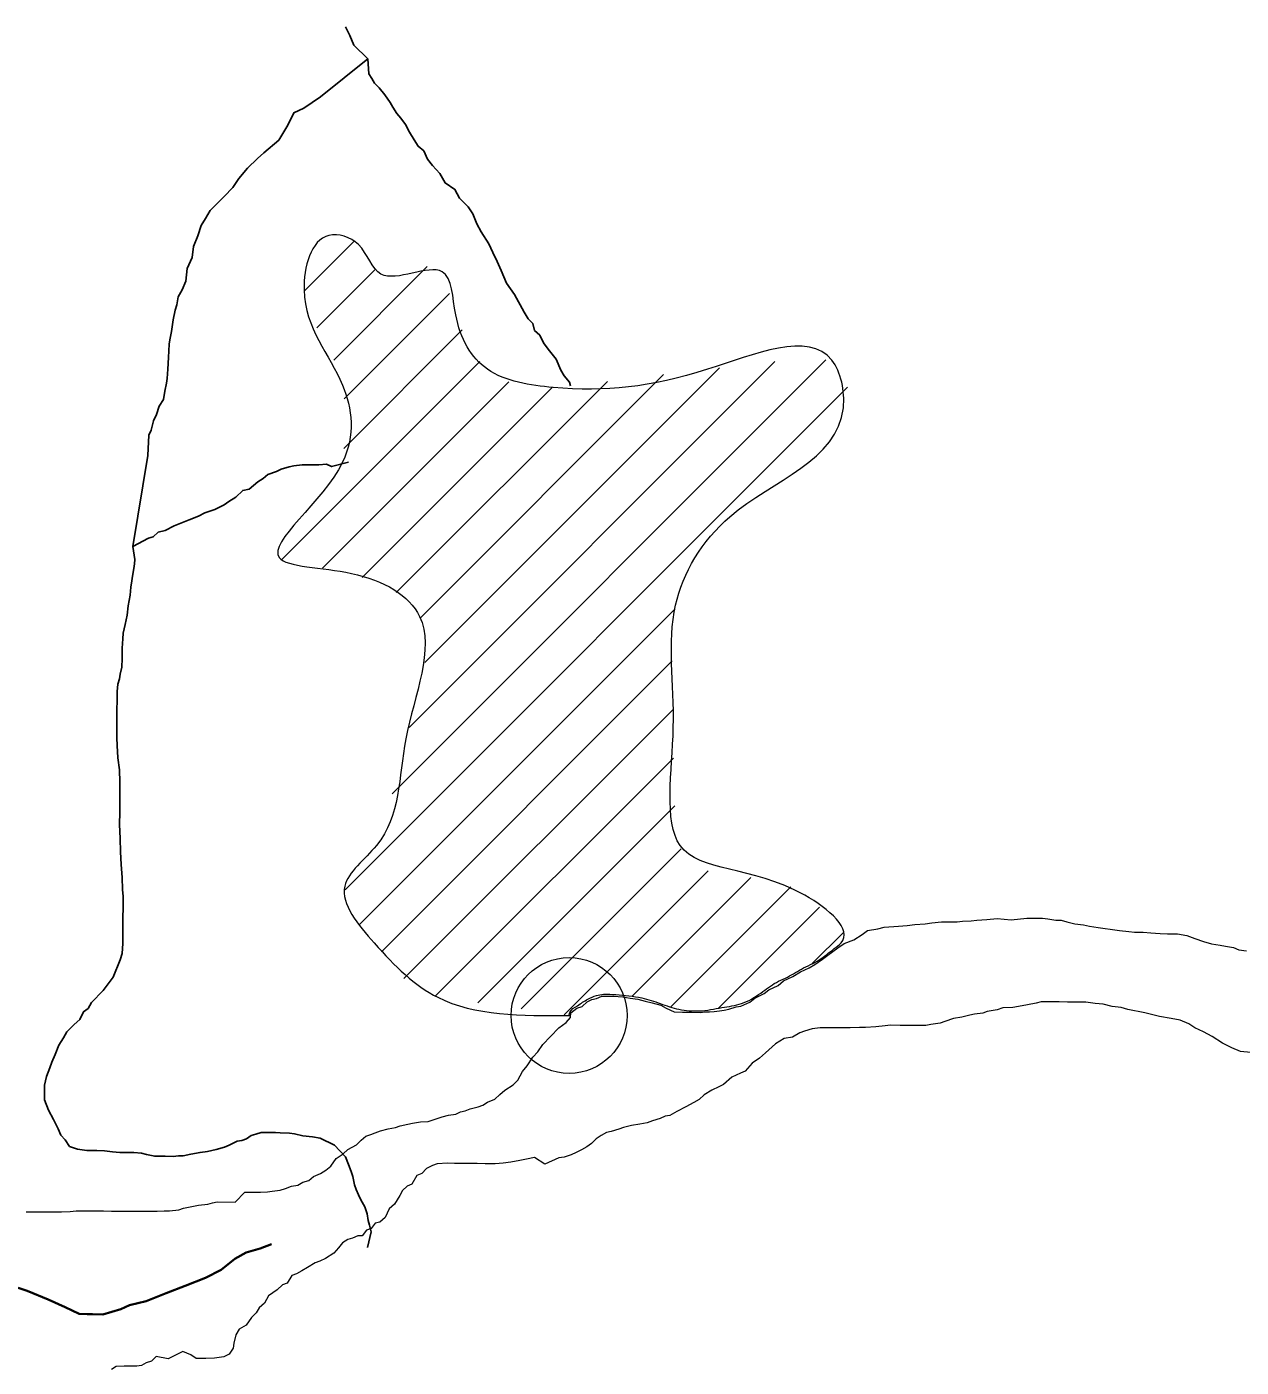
# Model space of a CAD drawing. Extents: x 553962 to 842807, y 8883888 to 9032388.
# Drawn here: x 590330 to 591377, y 8906834 to 8907990 of the extents above; entities that cross this region are included whole.
import ezdxf

# ---------------------------------------------------------------- set-up
doc = ezdxf.new("R2010")
doc.units = 0
doc.header["$LTSCALE"] = 200
doc.header["$PDMODE"] = 32
doc.header["$PDSIZE"] = 100
doc.linetypes.add('LONG_DASH_SHORT_DASH', pattern=[9.9, 6, -1.2, 1.5, -1.2])
doc.layers.add('6', color=7, linetype='Continuous', lineweight=13)

msp = doc.modelspace()

# ---------------------------------------------------------------- linework, layer by layer
at = {"layer": '6'}
for p, q in [((590568.8, 8907761.6), (590612, 8907804.8)), ((590594.4, 8907702.3), (590675, 8907783)), ((590579.7, 8907730.1), (590630.7, 8907781)), ((590603.4, 8907668.8), (590694.3, 8907759.8)), ((590603, 8907626), (590705.2, 8907728.3)), ((590644.6, 8907328.2), (591018.8, 8907702.4)), ((590549.6, 8907530.2), (590720.3, 8907701)), ((590659.3, 8907385.3), (590974.9, 8907701)), ((590668.8, 8907479.8), (590878.9, 8907689.9)), ((590673, 8907441.5), (590927.1, 8907695.6)), ((590584.7, 8907522.9), (590745.4, 8907683.6)), ((590604.1, 8907245.3), (591037.7, 8907678.9)), ((590618.9, 8907514.7), (590782.9, 8907678.7)), ((590648.3, 8907501.7), (590830.6, 8907683.9)), ((590616.9, 8907215.7), (590888.8, 8907487.7)), ((590635.4, 8907191.8), (590886.4, 8907442.8)), ((590654.9, 8907168.9), (590887.1, 8907401)), ((590681.6, 8907153.2), (590887.4, 8907358.9)), ((590718.7, 8907147.8), (590888.6, 8907317.7)), ((590756, 8907142.6), (590894.2, 8907280.8)), ((590793.2, 8907137.5), (590917.5, 8907261.8)), ((590851.8, 8907153.6), (590954.1, 8907256)), ((590885.1, 8907144.5), (590988.6, 8907248)), ((590926.2, 8907143.2), (591013.4, 8907230.3)), ((591007.1, 8907181.7), (591034, 8907208.6))]:
    msp.add_line(p, q, dxfattribs=at)
at = {"layer": '6', "lineweight": 25}
msp.add_line((590420.9, 8907541.4), (590434, 8907619.9), dxfattribs=at)
for points in [[(590604.4, 8907989.8), (590608.3, 8907982.3), (590611.8, 8907973.8), (590623.7, 8907962.2)], [(590547.1, 8907892.1), (590554.7, 8907905), (590559.8, 8907915.5), (590568.4, 8907919.5), (590582.9, 8907929.4), (590623.7, 8907962.2)], [(590623.7, 8907962.2), (590624.6, 8907949.1), (590627.1, 8907945.1), (590629.6, 8907941.1), (590633.5, 8907937.1), (590638.5, 8907931), (590642.9, 8907924.5), (590645.4, 8907920.5), (590648.9, 8907914.9), (590652.3, 8907910.9), (590656.3, 8907905.4), (590659.7, 8907898.8), (590663.7, 8907892.3), (590667.2, 8907886.8), (590672.1, 8907882.7), (590675.1, 8907875.7), (590679.5, 8907870.2), (590686, 8907863.1), (590690.4, 8907855.1), (590698.9, 8907849.5), (590702.8, 8907842), (590710.3, 8907834.4), (590714.2, 8907828.4), (590717.7, 8907819.8), (590721.6, 8907812.8), (590728, 8907802.7), (590731.5, 8907795.2), (590735.4, 8907787.2), (590738.9, 8907779.6), (590743.3, 8907768.6), (590750.2, 8907759)], [(590434, 8907619.9), (590434.7, 8907637.4), (590436.7, 8907641.9), (590438.8, 8907649.9), (590441.3, 8907655.4), (590443.8, 8907662.4), (590447.4, 8907668.4), (590448.5, 8907675.4), (590450, 8907682.4), (590450.5, 8907686.4), (590451.1, 8907694.4), (590451.7, 8907704.4), (590452.3, 8907715.9), (590452.8, 8907719.9), (590454.3, 8907726.9), (590455.9, 8907736.9), (590457.5, 8907745.4), (590459, 8907749.9), (590460.1, 8907756.9), (590463.6, 8907762.9), (590466.7, 8907770.4), (590467.8, 8907781.4), (590472.3, 8907790.9), (590473.4, 8907800.4), (590477, 8907809.4), (590480.1, 8907818.4), (590483.6, 8907824.4), (590487.7, 8907831.4), (590495.2, 8907838.8), (590499.8, 8907843.3), (590507.3, 8907851.3), (590512.4, 8907858.8), (590519.9, 8907867.7), (590528.5, 8907876.2), (590534.1, 8907881.1), (590547.1, 8907892.1)], [(590750.2, 8907759), (590758.6, 8907743.5), (590762.1, 8907737.9), (590766, 8907733.9), (590767.5, 8907727.9), (590772, 8907723.8), (590775.4, 8907717.3), (590779.4, 8907711.8), (590786.3, 8907703.2), (590790.2, 8907693.7), (590793.2, 8907688.7), (590797.7, 8907683.1), (590798.7, 8907680.2)], [(590607.1, 8907614.3), (590592.5, 8907610.4), (590588, 8907612.4), (590581.5, 8907611.9), (590574, 8907612), (590567, 8907612), (590560, 8907611.1), (590556, 8907610.1), (590549, 8907608.2), (590545, 8907606.2), (590537.4, 8907603.7), (590533.4, 8907600.2), (590528.9, 8907597.3), (590521.3, 8907590.8), (590515.8, 8907589.8), (590509.8, 8907583.9), (590503.8, 8907580.4), (590499.7, 8907577.4), (590491.7, 8907573.5), (590483.2, 8907570.5), (590477.6, 8907567.6), (590469.6, 8907564.6), (590456.6, 8907559.2), (590449, 8907555.2), (590443, 8907553.8), (590438.5, 8907549.8), (590434.5, 8907548.8), (590420.9, 8907541.4)], [(590420.9, 8907541.4), (590422.8, 8907530.4), (590422.3, 8907526.4), (590421.8, 8907522.4), (590420.7, 8907515.9), (590420.2, 8907511.9), (590419.2, 8907506.4), (590418.6, 8907499.4), (590417, 8907490.4), (590416, 8907482.3), (590414.4, 8907474.3), (590412.8, 8907466.8), (590412.3, 8907461.8), (590411.8, 8907453.8), (590411.7, 8907444.8), (590411.6, 8907437.3), (590410.1, 8907431.3), (590409.6, 8907427.3), (590408, 8907422.8), (590407.5, 8907416.3), (590407.4, 8907412.3), (590407.4, 8907408.3), (590407.3, 8907400.8), (590407.3, 8907393.3), (590407.2, 8907387.3), (590407.2, 8907380.8), (590407.2, 8907376.3), (590407.6, 8907369.8), (590408, 8907359.2), (590409.5, 8907348.7), (590409.9, 8907338.2), (590409.8, 8907329.2), (590409.7, 8907320.7), (590409.7, 8907312.2), (590409.6, 8907301.6), (590410, 8907289.6), (590410.4, 8907278.1), (590410.8, 8907267.1), (590411.8, 8907256.1), (590412.2, 8907245.5), (590412.6, 8907239.5), (590412.6, 8907230.5), (590412.5, 8907221), (590412.4, 8907209.5), (590412.3, 8907199), (590411.8, 8907190.5), (590410.2, 8907185), (590404.1, 8907170), (590395.5, 8907158.5)], [(590395.5, 8907158.5), (590385.4, 8907148.1), (590382.4, 8907143.1), (590378.3, 8907140.1), (590375.3, 8907133.6), (590370.3, 8907129.2), (590364.2, 8907122.7), (590361.2, 8907117.7), (590357.1, 8907111.2), (590354.1, 8907103.2), (590351, 8907096.7), (590349.5, 8907091.7), (590346.4, 8907084.2), (590344.8, 8907076.8), (590344.8, 8907070.2), (590344.8, 8907064.2), (590348.2, 8907055.2), (590352.6, 8907047.2), (590356.6, 8907039.1), (590359, 8907033.6), (590362.5, 8907029.6), (590366.5, 8907024), (590373.4, 8907021.5), (590381.4, 8907020.4), (590389.9, 8907020.4), (590396.5, 8907020.3), (590403.4, 8907019.3), (590409.9, 8907018.7), (590413.9, 8907018.7), (590417.9, 8907018.7), (590421.9, 8907018.7), (590428.4, 8907018.1), (590432.9, 8907017.1), (590439.9, 8907015.5), (590444.4, 8907015.5), (590448.9, 8907015.5), (590455.9, 8907015.4), (590460.4, 8907015.9), (590464.4, 8907015.9), (590471, 8907017.3), (590479, 8907018.8), (590485.5, 8907019.7), (590493, 8907021.2), (590500, 8907023.2), (590504, 8907025.1), (590511.1, 8907028.6), (590515.1, 8907029.1), (590519.1, 8907030.5), (590523.1, 8907033.5), (590527.1, 8907034.5), (590531.6, 8907036), (590537.6, 8907035.9), (590544.1, 8907035.9), (590548.1, 8907035.8), (590556.1, 8907035.3), (590560.6, 8907034.8), (590567.6, 8907033.2), (590576.1, 8907032.2), (590582.6, 8907031.1), (590595.1, 8907025)], [(590595.1, 8907025), (590604.5, 8907014.9), (590607, 8907008.4), (590609.4, 8907002.4), (590610.9, 8906997.9), (590612.3, 8906990.9), (590613.8, 8906986.8), (590615.8, 8906982.3), (590617.7, 8906977.8), (590621.2, 8906971.8), (590623.1, 8906965.8), (590624.1, 8906960.2), (590625.1, 8906956.2), (590626.5, 8906950.2), (590623.4, 8906936.7)]]:
    msp.add_lwpolyline(points, dxfattribs=at)
at = {"layer": '6'}
for points in [[(590669.2, 8907045.1), (590675.8, 8907045.5), (590687.8, 8907049.4), (590693.3, 8907050.9), (590699.8, 8907051.9), (590703.8, 8907053.8), (590707.8, 8907054.8), (590711.9, 8907056.3), (590718.9, 8907058.2), (590722.9, 8907059.7), (590726.9, 8907062.2), (590733.4, 8907064.7), (590737.5, 8907068.7), (590742, 8907072.6), (590749, 8907077.1), (590753.1, 8907081.1), (590757.1, 8907088.5), (590761.2, 8907093.5), (590766.2, 8907101), (590770.3, 8907105.5), (590774.8, 8907112), (590781.4, 8907118.9), (590788.4, 8907126.4), (590795, 8907130.8), (590798.5, 8907135.3), (590799, 8907139.3), (590804.1, 8907143.3), (590808.6, 8907144.8), (590813.1, 8907148.8), (590817.1, 8907150.7), (590821.1, 8907151.7), (590825.7, 8907153.7), (590831.7, 8907153.6), (590835.7, 8907153.6), (590843.7, 8907153.1), (590850.2, 8907152), (590856.6, 8907151), (590863.1, 8907149.4), (590869.1, 8907147.9), (590876.6, 8907145.8), (590881.1, 8907143.3), (590888.1, 8907140.2), (590895.1, 8907139.7), (590899.1, 8907139.7), (590903.1, 8907139.7), (590910.6, 8907139.6), (590914.6, 8907140.1), (590918.6, 8907140.1), (590922.6, 8907140.5), (590927.1, 8907141), (590931.1, 8907141.5), (590935.1, 8907142.4), (590941.6, 8907144.4), (590945.6, 8907144.9), (590953.2, 8907148.3), (590957.7, 8907151.8), (590965.7, 8907155.8), (590969.8, 8907159.2), (590977.8, 8907162.7), (590982.3, 8907166.7), (590990.3, 8907170.6), (590996.9, 8907174.6), (591004.4, 8907178), (591009.4, 8907181), (591016, 8907185.5), (591020.5, 8907188.9), (591029.1, 8907195.4), (591034.6, 8907198.9), (591043.1, 8907202.3), (591050.2, 8907206.8), (591054.7, 8907210.2), (591063.7, 8907211.7), (591069.2, 8907213.2), (591081.7, 8907214.1), (591089.2, 8907214.5), (591095.7, 8907215.5), (591104.7, 8907215.9), (591110.2, 8907216.9), (591118.8, 8907217.8), (591122.8, 8907217.8), (591132.3, 8907217.8), (591136.8, 8907218.2), (591144.3, 8907218.7), (591149.3, 8907219.1), (591157.8, 8907219.6), (591166.8, 8907220.5), (591178.8, 8907219.4), (591192.3, 8907220.9), (591196.3, 8907220.8), (591200.8, 8907220.8), (591205.8, 8907220.8), (591210.3, 8907220.2), (591217.3, 8907219.2), (591221.8, 8907219.2), (591226.8, 8907217.6), (591233.8, 8907216.1), (591241.3, 8907215), (591246.3, 8907214), (591253.8, 8907212.9), (591259.8, 8907211.9), (591264.3, 8907211.4)], [(591264.3, 8907211.4), (591272.3, 8907210.3), (591280.3, 8907209.3), (591285.3, 8907208.7), (591292.8, 8907208.7), (591299.3, 8907208.1), (591307.3, 8907207.6), (591313.8, 8907207.5), (591318.3, 8907207.5), (591322.3, 8907207.5), (591330.3, 8907205.9), (591337.2, 8907203.4), (591344.7, 8907200.8), (591351.7, 8907198.8), (591359.2, 8907197.7), (591363.7, 8907196.7), (591370.7, 8907195.6), (591375.2, 8907193.6), (591381.7, 8907192.6)], [(591385.5, 8907104.9), (591376.5, 8907106), (591369.1, 8907109), (591361.1, 8907113.1), (591352.1, 8907118.7), (591344.6, 8907122.7), (591337.2, 8907126.3), (591332.2, 8907129.8), (591324.7, 8907132.9), (591316.7, 8907134.4), (591306.7, 8907136), (591294.2, 8907139.1), (591279.3, 8907142.2), (591273.8, 8907143.7), (591265.8, 8907144.8), (591258.3, 8907146.8), (591251.3, 8907147.4), (591243.3, 8907148.4), (591238.8, 8907148.4), (591231.3, 8907148.5), (591227.3, 8907148.5), (591220.3, 8907148.6), (591212.8, 8907148.6), (591204.8, 8907148.7), (591200.3, 8907147.7), (591192.8, 8907146.2), (591188.2, 8907145.3), (591180.2, 8907143.8), (591171.7, 8907143.4), (591166.7, 8907141.9), (591158.2, 8907140.5), (591154.2, 8907139), (591147.2, 8907138), (591143.2, 8907137.1), (591136.2, 8907135.6), (591129.1, 8907134.2), (591121.6, 8907131.7), (591117.6, 8907130.2), (591109.6, 8907129.3), (591105.1, 8907128.3), (591098.1, 8907128.3), (591089.1, 8907128.4), (591083.1, 8907128.4), (591074.6, 8907128.5), (591070.1, 8907128), (591062.1, 8907127.1), (591053, 8907126.6), (591048, 8907126.7), (591040, 8907126.2), (591035.5, 8907126.3), (591028, 8907126.3), (591024, 8907126.3), (591018, 8907126.4), (591014, 8907126.4), (591007, 8907125.4), (591000.5, 8907123.5), (590996.5, 8907122), (590990, 8907118.1), (590982.9, 8907117.1), (590975.4, 8907112.6), (590966.8, 8907104.7), (590961.8, 8907100.2), (590955.3, 8907095.7), (590949.2, 8907088.8), (590945.2, 8907087.3), (590937.7, 8907083.8), (590930.6, 8907077.4), (590926.6, 8907075.4), (590920.6, 8907072.4), (590914, 8907068.5), (590909.5, 8907064.5), (590905, 8907062), (590898, 8907058.1), (590890.4, 8907054.1), (590884.4, 8907050.7), (590880.4, 8907050.2), (590875.9, 8907048.2), (590869.3, 8907046.2), (590864.8, 8907044.3), (590858.3, 8907043.3), (590851.3, 8907041.9), (590844.3, 8907040.4), (590840.3, 8907038.9), (590833.8, 8907037), (590829.8, 8907036), (590825.2, 8907033.5), (590820.7, 8907030.5), (590816.7, 8907026.6), (590812.7, 8907023.6), (590808.1, 8907021.1), (590803.6, 8907018.6)], [(590329, 8906967.7), (590333, 8906967.7), (590340, 8906967.6), (590344, 8906967.6), (590352, 8906967.6), (590359.5, 8906967.5), (590367, 8906967.9), (590372, 8906968.4), (590382, 8906968.3), (590387.6, 8906968.3), (590395.6, 8906968.3), (590402.6, 8906968.2), (590409.1, 8906968.2), (590415.1, 8906968.1), (590422.6, 8906968.1), (590426.6, 8906968.1), (590434.1, 8906968), (590442.1, 8906968), (590448.1, 8906968.4), (590452.6, 8906968.4), (590460.6, 8906969.3), (590464.6, 8906970.8), (590470.6, 8906971.8), (590477.6, 8906973.2), (590485.6, 8906974.2), (590489.6, 8906975.2), (590493.7, 8906976.1), (590509.2, 8906976), (590517.7, 8906984.5), (590522.2, 8906984.4), (590526.7, 8906984.4), (590531.2, 8906984.4), (590537.2, 8906984.8), (590541.2, 8906985.3), (590548.2, 8906986.3), (590552.8, 8906987.8), (590557.8, 8906989.7), (590563.3, 8906990.7), (590567.8, 8906993.2), (590572.8, 8906994.6), (590576.9, 8906998.1), (590582.9, 8907000.6), (590587.4, 8907003.5), (590591.9, 8907007), (590596.5, 8907013.5), (590602.5, 8907017.5), (590606.6, 8907021.4), (590614.1, 8907025.4), (590618.1, 8907029.4), (590622.1, 8907032.9), (590626.2, 8907034.3), (590630.2, 8907035.8), (590634.7, 8907037.3), (590641.2, 8907039.2), (590647.7, 8907040.2), (590651.7, 8907041.7), (590658.2, 8907043.1), (590662.2, 8907044.1), (590669.2, 8907045.1)], [(590803.6, 8907018.6), (590799.1, 8907016.7), (590793.1, 8907014.7), (590788.6, 8907014.2), (590776.5, 8907008.8), (590767.6, 8907014.4), (590760.6, 8907012.9), (590755, 8907011.9), (590747, 8907010.5), (590740.5, 8907009.5), (590733.5, 8907009.1), (590729.5, 8907009.1), (590725, 8907009.1), (590718, 8907009.2), (590710.5, 8907009.2), (590705.5, 8907009.3), (590698.5, 8907009.3), (590692.5, 8907009.4), (590683.5, 8907008.9), (590679.5, 8907007.4), (590674.5, 8907005), (590670.4, 8907000.5), (590665.9, 8906999), (590661.8, 8906991.5), (590657.8, 8906989.6), (590653.8, 8906986.1), (590651.3, 8906981.6), (590646.7, 8906974.1), (590642.2, 8906970.1), (590638.6, 8906962.7), (590634.1, 8906958.7), (590630.1, 8906957.7), (590626.5, 8906953.2), (590622.5, 8906951.7), (590619, 8906946.8), (590615, 8906946.8), (590610.5, 8906944.8), (590606.5, 8906943.8), (590601.9, 8906940.9), (590598.4, 8906936.4), (590594.4, 8906931.9), (590587.3, 8906927.4), (590582.3, 8906925), (590578.3, 8906923.5), (590571.8, 8906919.5), (590566.7, 8906916.6), (590562.2, 8906914.1), (590558.2, 8906912.6), (590554.2, 8906906.1), (590550.1, 8906904.7), (590545.6, 8906900.2), (590538.1, 8906895.2), (590534.5, 8906888.7), (590530, 8906884.8), (590527.4, 8906880.3), (590523.4, 8906876.3), (590518.8, 8906869.8), (590512.8, 8906866.3), (590509.8, 8906861.4), (590508.2, 8906854.4), (590507.7, 8906849.9), (590504.2, 8906844.9), (590499.6, 8906842.4), (590495.6, 8906841.9), (590491.6, 8906841.4), (590484.1, 8906841), (590480.1, 8906841), (590475.6, 8906841.1), (590471.1, 8906844.1), (590464.2, 8906847.1), (590451.6, 8906840.7), (590441.1, 8906842.8), (590437.1, 8906838.8), (590432.6, 8906837.3), (590428.6, 8906834.9), (590424.5, 8906834.4), (590418, 8906834.4), (590413.5, 8906834.5), (590406.5, 8906834), (590402.5, 8906831.5)]]:
    msp.add_lwpolyline(points, dxfattribs=at)
at = {"layer": '6', "linetype": 'LONG_DASH_SHORT_DASH', "lineweight": 35}
for points in [[(590540.6, 8906939.8), (590530.9, 8906935.9), (590518.9, 8906932.5), (590508.9, 8906927.1), (590497.3, 8906917.6), (590483.8, 8906910.7)], [(590483.8, 8906910.7), (590466.2, 8906903.8), (590449.7, 8906897.3), (590432.6, 8906890.4), (590418.1, 8906887), (590410.6, 8906883.5), (590395.1, 8906879.1), (590386.1, 8906879.2), (590381.6, 8906879.2), (590374.6, 8906879.7), (590362.6, 8906885.3), (590348.1, 8906891.9), (590329.7, 8906899.5), (590322.2, 8906902)]]:
    msp.add_lwpolyline(points, dxfattribs=at)
at = {"layer": '6'}
msp.add_spline([(590797.4, 8907136.9), (590684, 8907152.6), (590629.3, 8907199.5), (590603.8, 8907248.4), (590631.2, 8907283.6), (590656.6, 8907375.6), (590668.4, 8907481.2), (590609.7, 8907518.3), (590547.2, 8907532), (590601.9, 8907614.2), (590601.9, 8907680.7), (590568.7, 8907762.8), (590590.2, 8907809.8), (590615.6, 8907801.9), (590635.1, 8907776.5), (590687.9, 8907778.5), (590699.6, 8907741.3), (590727, 8907694.4), (590783.7, 8907678.7), (590916.7, 8907694.4), (591024.2, 8907702.2), (591034, 8907661.1), (590936.2, 8907567.2), (590889.3, 8907490.9), (590887.3, 8907385.3), (590893.2, 8907283.6), (591000.7, 8907240.6), (591032, 8907199.5), (591026.2, 8907194.7), (591013.2, 8907184.9), (590997.8, 8907176.9), (590984.2, 8907169.2), (590976.2, 8907165.4), (590962.9, 8907156.3), (590946.1, 8907147.2), (590929.3, 8907143.7), (590909.7, 8907140.9), (590892.2, 8907142.3), (590876.1, 8907147.2), (590860.1, 8907152.1), (590837.7, 8907154.9), (590827.2, 8907155.2), (590820.9, 8907154.2), (590813.6, 8907151), (590804.5, 8907145.4), (590798.1, 8907139.6), (590797.4, 8907136.9)], degree=3, dxfattribs=at)
msp.add_point((590797.4, 8907136.9), dxfattribs=at)

doc.saveas('drawing.dxf')
